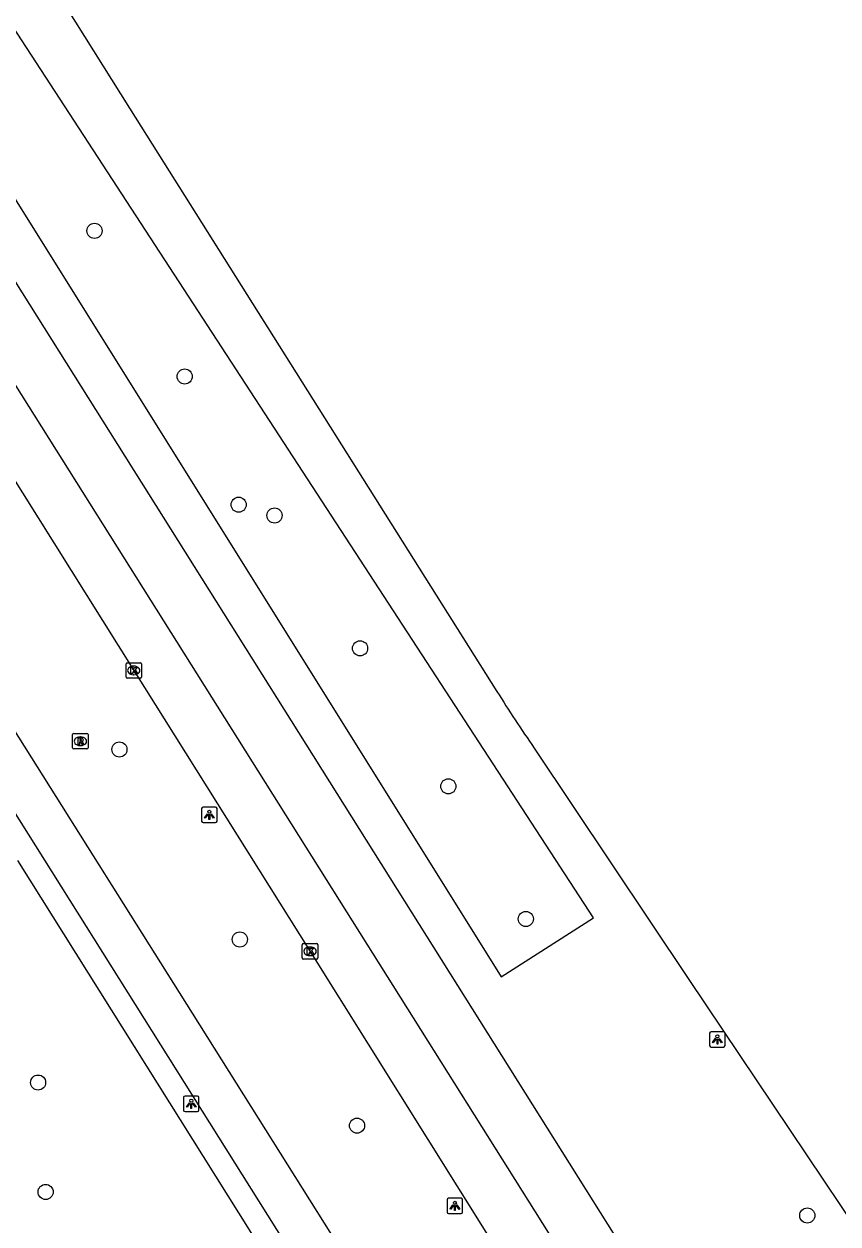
# Model space of a CAD drawing. Extents: x 159353 to 160616, y 385893 to 387321.
# Drawn here: x 160214.7 to 160267.3, y 387018.1 to 387095.7 of the extents above; entities that cross this region are included whole.
import ezdxf

# ---------------------------------------------------------------- set-up
doc = ezdxf.new("R2010")
doc.units = 0
for name, color, linetype in [('IMGEO_Berm_groen', 7, 'Continuous'), ('IMGEO_Boom', 7, 'Continuous'), ('IMGEO_Fietspad_gesloten', 7, 'Continuous'), ('IMGEO_Kolk', 7, 'Continuous'), ('IMGEO_Lichtpunt', 7, 'Continuous'), ('IMGEO_OVBaan_gesloten', 7, 'Continuous'), ('IMGEO_Rijbaan_regionaal_gesloten', 7, 'Continuous'), ('IMGEO_Rioolput', 7, 'Continuous'), ('IMGEO_Voetpad_open', 7, 'Continuous')]:
    doc.layers.add(name, color=color, linetype=linetype)

msp = doc.modelspace()

# ---------------------------------------------------------------- linework, layer by layer
at = {"layer": 'IMGEO_Berm_groen'}
msp.add_lwpolyline([(160211.452, 387099.432), (160206.551, 387096.473), (160245.555, 387034.087), (160251.528, 387037.888), (160211.452, 387099.432)], dxfattribs=at)
at = {"layer": 'IMGEO_Boom'}
for centre in [(160219.248, 387082.356), (160225.081, 387072.93), (160228.571, 387064.633), (160230.891, 387063.936), (160236.423, 387055.338), (160220.86, 387048.793), (160242.131, 387046.408), (160247.143, 387037.824), (160228.646, 387036.499), (160215.599, 387027.237), (160236.228, 387024.451), (160216.086, 387020.161), (160265.346, 387018.638)]:
    msp.add_circle(centre, 0.489, dxfattribs=at)
at = {"layer": 'IMGEO_Fietspad_gesloten'}
for points in [[(160298.755, 386915.152), (160263.313, 386971.696), (160245.966, 386999.301), (160236.977, 387013.604), (160225.591, 387031.723), (160214.358, 387049.6), (160203.016, 387067.649), (160182.845, 387099.748), (160170.83, 387118.868), (160165.191, 387127.841), (160114.358, 387208.818), (160105.041, 387223.274), (160097.876, 387234.64), (160092.639, 387242.947), (160087.304, 387251.405), (160076.381, 387268.72), (160076.235, 387268.952), (160066.963, 387283.69), (160066.811, 387283.933), (160063.17, 387289.774), (160061.354, 387292.644)], [(160299.01, 386909.452), (160260.746, 386970.418), (160243.818, 386997.378), (160180.729, 387097.854), (160168.72, 387116.98), (160162.997, 387126.094), (160111.944, 387207.355), (160102.688, 387221.699), (160090.197, 387241.473), (160073.984, 387267.224), (160059.735, 387289.888), (160059.646, 387289.834)]]:
    msp.add_lwpolyline(points, dxfattribs=at)
at = {"layer": 'IMGEO_Kolk'}
for p, q in [((160221.286, 387053.479), (160221.286, 387054.331)), ((160221.361, 387054.405), (160222.213, 387054.405)), ((160221.774, 387054.185), (160221.799, 387054.185)), ((160222.287, 387054.331), (160222.287, 387053.479)), ((160222.213, 387053.405), (160221.361, 387053.405)), ((160221.797, 387053.625), (160221.772, 387053.625)), ((160232.686, 387035.304), (160232.686, 387036.156)), ((160232.761, 387036.23), (160233.613, 387036.23)), ((160233.687, 387036.156), (160233.687, 387035.304)), ((160233.197, 387035.45), (160233.172, 387035.45)), ((160233.174, 387036.01), (160233.199, 387036.01)), ((160233.613, 387035.23), (160232.761, 387035.23))]:
    msp.add_line(p, q, dxfattribs=at)
for points in [[(160221.286, 387053.479), (160221.286, 387054.331)], [(160221.361, 387054.405), (160222.213, 387054.405)], [(160221.607, 387054.105), (160221.73, 387054.105), (160221.73, 387053.954), (160221.86, 387054.105), (160222.024, 387054.105), (160221.878, 387053.954), (160222.031, 387053.705), (160221.879, 387053.705), (160221.794, 387053.869), (160221.73, 387053.802), (160221.73, 387053.705), (160221.607, 387053.705), (160221.607, 387054.105)], [(160222.287, 387054.331), (160222.287, 387053.479)], [(160222.213, 387053.405), (160221.361, 387053.405)], [(160232.686, 387035.304), (160232.686, 387036.156)], [(160232.761, 387036.23), (160233.613, 387036.23)], [(160233.687, 387036.156), (160233.687, 387035.304)], [(160233.007, 387035.93), (160233.13, 387035.93), (160233.13, 387035.779), (160233.26, 387035.93), (160233.424, 387035.93), (160233.278, 387035.779), (160233.431, 387035.53), (160233.279, 387035.53), (160233.194, 387035.694), (160233.13, 387035.627), (160233.13, 387035.53), (160233.007, 387035.53), (160233.007, 387035.93)], [(160233.613, 387035.23), (160232.761, 387035.23)]]:
    msp.add_lwpolyline(points, dxfattribs=at)
for centre, start, end in [((160221.363, 387054.329), 91.55205, 178.44795), ((160221.363, 387054.329), 91.55205, 178.44795), ((160222.211, 387054.329), 1.55205, 88.44795), ((160222.211, 387054.329), 1.55205, 88.44795), ((160221.363, 387053.481), 181.55205, 268.44795), ((160221.363, 387053.481), 181.55205, 268.44795), ((160222.211, 387053.481), 271.55205, 358.44795), ((160222.211, 387053.481), 271.55205, 358.44795), ((160232.763, 387036.154), 91.55205, 178.44795), ((160232.763, 387036.154), 91.55205, 178.44795), ((160233.611, 387036.154), 1.55205, 88.44795), ((160233.611, 387036.154), 1.55205, 88.44795), ((160232.763, 387035.306), 181.55205, 268.44795), ((160232.763, 387035.306), 181.55205, 268.44795), ((160233.611, 387035.306), 271.55205, 358.44795), ((160233.611, 387035.306), 271.55205, 358.44795)]:
    msp.add_arc(centre, 0.0765, start, end, dxfattribs=at)
for centre, major_axis, ratio, start_param, end_param in [((160221.773, 387053.905), (-0.387, 0.002), 0.722429, 4.712389, 7.853982), ((160221.798, 387053.905), (-0.39, 0.002), 0.717154, 1.570796, 4.712389), ((160233.173, 387035.73), (-0.387, 0.002), 0.722429, 4.712389, 7.853982), ((160233.198, 387035.73), (-0.39, 0.002), 0.717154, 1.570796, 4.712389)]:
    msp.add_ellipse(centre, major_axis=major_axis, ratio=ratio, start_param=start_param, end_param=end_param, dxfattribs=at)
at = {"layer": 'IMGEO_Lichtpunt'}
for p, q in [((160226.176, 387044.965), (160226.176, 387044.158)), ((160226.176, 387044.965), (160226.176, 387044.158)), ((160227.078, 387045.06), (160226.27, 387045.06)), ((160227.078, 387045.06), (160226.27, 387045.06)), ((160227.172, 387044.158), (160227.172, 387044.965)), ((160227.172, 387044.158), (160227.172, 387044.965)), ((160226.27, 387044.064), (160227.078, 387044.064)), ((160226.27, 387044.064), (160227.078, 387044.064)), ((160259.032, 387030.437), (160259.032, 387029.63)), ((160259.032, 387030.437), (160259.032, 387029.63)), ((160259.934, 387030.532), (160259.126, 387030.532)), ((160259.934, 387030.532), (160259.126, 387030.532)), ((160260.028, 387029.63), (160260.028, 387030.437)), ((160260.028, 387029.63), (160260.028, 387030.437)), ((160259.126, 387029.536), (160259.934, 387029.536)), ((160259.126, 387029.536), (160259.934, 387029.536)), ((160225.008, 387026.268), (160225.008, 387025.461)), ((160225.008, 387026.268), (160225.008, 387025.461)), ((160225.91, 387026.363), (160225.102, 387026.363)), ((160225.91, 387026.363), (160225.102, 387026.363)), ((160226.004, 387025.461), (160226.004, 387026.268)), ((160226.004, 387025.461), (160226.004, 387026.268)), ((160225.102, 387025.367), (160225.91, 387025.367)), ((160225.102, 387025.367), (160225.91, 387025.367)), ((160242.056, 387019.658), (160242.056, 387018.851)), ((160242.056, 387019.658), (160242.056, 387018.851)), ((160242.958, 387019.753), (160242.15, 387019.753)), ((160242.958, 387019.753), (160242.15, 387019.753)), ((160243.052, 387018.851), (160243.052, 387019.658)), ((160243.052, 387018.851), (160243.052, 387019.658)), ((160242.15, 387018.757), (160242.958, 387018.757)), ((160242.15, 387018.757), (160242.958, 387018.757))]:
    msp.add_line(p, q, dxfattribs=at)
for points in [[(160226.55, 387044.629), (160226.589, 387044.601), (160226.401, 387044.339), (160226.363, 387044.366), (160226.55, 387044.629)], [(160226.652, 387044.581), (160226.699, 387044.581), (160226.699, 387044.259), (160226.652, 387044.259), (160226.652, 387044.581)], [(160226.762, 387044.601), (160226.8, 387044.628), (160226.987, 387044.366), (160226.948, 387044.338), (160226.762, 387044.601)], [(160259.406, 387030.101), (160259.445, 387030.073), (160259.257, 387029.811), (160259.219, 387029.838), (160259.406, 387030.101)], [(160259.508, 387030.053), (160259.555, 387030.053), (160259.555, 387029.731), (160259.508, 387029.731), (160259.508, 387030.053)], [(160259.618, 387030.073), (160259.656, 387030.1), (160259.843, 387029.838), (160259.804, 387029.81), (160259.618, 387030.073)], [(160225.382, 387025.932), (160225.421, 387025.904), (160225.233, 387025.642), (160225.195, 387025.669), (160225.382, 387025.932)], [(160225.484, 387025.884), (160225.531, 387025.884), (160225.531, 387025.562), (160225.484, 387025.562), (160225.484, 387025.884)], [(160225.594, 387025.904), (160225.632, 387025.931), (160225.819, 387025.669), (160225.78, 387025.641), (160225.594, 387025.904)], [(160242.43, 387019.322), (160242.469, 387019.294), (160242.281, 387019.032), (160242.243, 387019.059), (160242.43, 387019.322)], [(160242.532, 387019.274), (160242.579, 387019.274), (160242.579, 387018.952), (160242.532, 387018.952), (160242.532, 387019.274)], [(160242.642, 387019.294), (160242.68, 387019.321), (160242.867, 387019.059), (160242.828, 387019.031), (160242.642, 387019.294)]]:
    msp.add_lwpolyline(points, dxfattribs=at)
for centre in [(160226.675, 387044.763), (160259.531, 387030.235), (160225.507, 387026.066), (160242.555, 387019.456)]:
    msp.add_circle(centre, 0.0994, dxfattribs=at)
for centre, start, end in [((160226.27, 387044.965), 90, 180), ((160226.27, 387044.965), 90, 180), ((160227.078, 387044.965), 0, 90), ((160227.078, 387044.965), 0, 90), ((160226.27, 387044.158), 180, 270), ((160226.27, 387044.158), 180, 270), ((160227.078, 387044.158), 270, 0), ((160227.078, 387044.158), 270, 360), ((160259.126, 387030.437), 90, 180), ((160259.126, 387030.437), 90, 180), ((160259.934, 387030.437), 0, 90), ((160259.934, 387030.437), 0, 90), ((160259.126, 387029.63), 180, 270), ((160259.126, 387029.63), 180, 270), ((160259.934, 387029.63), 270, 0), ((160259.934, 387029.63), 270, 360), ((160225.102, 387026.268), 90, 180), ((160225.102, 387026.268), 90, 180), ((160225.91, 387026.268), 0, 90), ((160225.91, 387026.268), 0, 90), ((160225.102, 387025.461), 180, 270), ((160225.102, 387025.461), 180, 270), ((160225.91, 387025.461), 270, 0), ((160225.91, 387025.461), 270, 360), ((160242.15, 387019.658), 90, 180), ((160242.15, 387019.658), 90, 180), ((160242.958, 387019.658), 0, 90), ((160242.958, 387019.658), 0, 90), ((160242.15, 387018.851), 180, 270), ((160242.15, 387018.851), 180, 270), ((160242.958, 387018.851), 270, 0), ((160242.958, 387018.851), 270, 360)]:
    msp.add_arc(centre, 0.0946, start, end, dxfattribs=at)
at = {"layer": 'IMGEO_OVBaan_gesloten'}
for points in [[(160293.588, 386952.623), (160276.83, 386979.273), (160272.043, 386986.848), (160267.754, 386993.765), (160265.141, 386997.883), (160260.731, 387004.898), (160219.331, 387070.791), (160169.143, 387150.659), (160133.251, 387207.891), (160089.964, 387276.862), (160074.769, 387300.977)], [(160137.958, 387223.283), (160162.014, 387185.015), (160196.709, 387129.784), (160221.509, 387090.301), (160245.272, 387052.553)], [(160130.274, 387205.979), (160166.004, 387148.947), (160216.284, 387068.925), (160257.803, 387002.881), (160262.089, 386996.041), (160264.619, 386991.885), (160290.584, 386950.642), (160291.841, 386948.664), (160292.971, 386946.889), (160295.557, 386943.025), (160320.751, 386905.815), (160328.357, 386894.581), (160330.901, 386890.869)], [(160247.686, 387048.886), (160257.683, 387033.904), (160276.194, 387006.303), (160285.178, 386992.94)]]:
    msp.add_lwpolyline(points, dxfattribs=at)
msp.add_arc((160333.534, 387108.028), 104.248, 212.15051, 214.56361, dxfattribs=at)
at = {"layer": 'IMGEO_Rijbaan_regionaal_gesloten'}
msp.add_lwpolyline([(160133.085, 387195.078), (160137.989, 387187.277), (160159.188, 387153.531), (160170.065, 387136.222), (160179.898, 387120.552), (160191.318, 387102.426), (160201.655, 387085.964), (160212.542, 387068.644), (160221.787, 387053.905), (160233.187, 387035.73), (160244.559, 387017.562), (160255.413, 387000.286), (160265.067, 386984.929), (160276.06, 386967.413)], dxfattribs=at)
at = {"layer": 'IMGEO_Rioolput'}
for p, q in [((160217.831, 387048.902), (160217.831, 387049.754)), ((160217.906, 387049.828), (160218.758, 387049.828)), ((160218.319, 387049.608), (160218.344, 387049.608)), ((160218.832, 387049.754), (160218.832, 387048.902)), ((160218.758, 387048.828), (160217.906, 387048.828)), ((160218.342, 387049.048), (160218.317, 387049.048))]:
    msp.add_line(p, q, dxfattribs=at)
for points in [[(160217.831, 387048.902), (160217.831, 387049.754)], [(160217.906, 387049.828), (160218.758, 387049.828)], [(160218.42, 387049.526), (160218.168, 387049.528), (160218.168, 387049.128)], [(160218.346, 387049.447), (160218.292, 387049.447), (160218.292, 387049.366)], [(160218.292, 387049.366), (160218.344, 387049.366)], [(160218.832, 387049.754), (160218.832, 387048.902)], [(160218.758, 387048.828), (160217.906, 387048.828)], [(160218.168, 387049.128), (160218.292, 387049.128), (160218.292, 387049.29), (160218.303, 387049.29)], [(160218.35, 387049.261), (160218.421, 387049.128), (160218.561, 387049.128), (160218.496, 387049.254)]]:
    msp.add_lwpolyline(points, dxfattribs=at)
for centre, radius, start, end in [((160217.908, 387049.752), 0.0765, 91.55205, 178.44795), ((160217.908, 387049.752), 0.0765, 91.55205, 178.44795), ((160218.328, 387049.555), 0.19, 274.7715, 282.96867), ((160218.352, 387049.351), 0.0964, 77.00612, 93.18647), ((160218.366, 387049.408), 0.0378, 276.66336, 79.67722), ((160218.419, 387049.416), 0.109, 350.36119, 89.41601), ((160218.417, 387049.416), 0.112, 277.58423, 350.98172), ((160218.401, 387049.201), 0.108, 29.51342, 73.79051), ((160218.756, 387049.752), 0.0765, 1.55205, 88.44795), ((160218.756, 387049.752), 0.0765, 1.55205, 88.44795), ((160217.908, 387048.904), 0.0765, 181.55205, 268.44795), ((160217.908, 387048.904), 0.0765, 181.55205, 268.44795), ((160218.302, 387049.237), 0.0533, 26.02933, 88.69889), ((160218.756, 387048.904), 0.0765, 271.55205, 358.44795), ((160218.756, 387048.904), 0.0765, 271.55205, 358.44795)]:
    msp.add_arc(centre, radius, start, end, dxfattribs=at)
for centre, major_axis, ratio, start_param, end_param in [((160218.318, 387049.328), (-0.387, 0.002), 0.722429, 4.712389, 7.853982), ((160218.343, 387049.328), (-0.39, 0.002), 0.717154, 1.570796, 4.712389)]:
    msp.add_ellipse(centre, major_axis=major_axis, ratio=ratio, start_param=start_param, end_param=end_param, dxfattribs=at)
at = {"layer": 'IMGEO_Voetpad_open'}
msp.add_lwpolyline([(160214.268, 387041.603), (160234.625, 387009.151)], dxfattribs=at)

doc.saveas('drawing.dxf')
